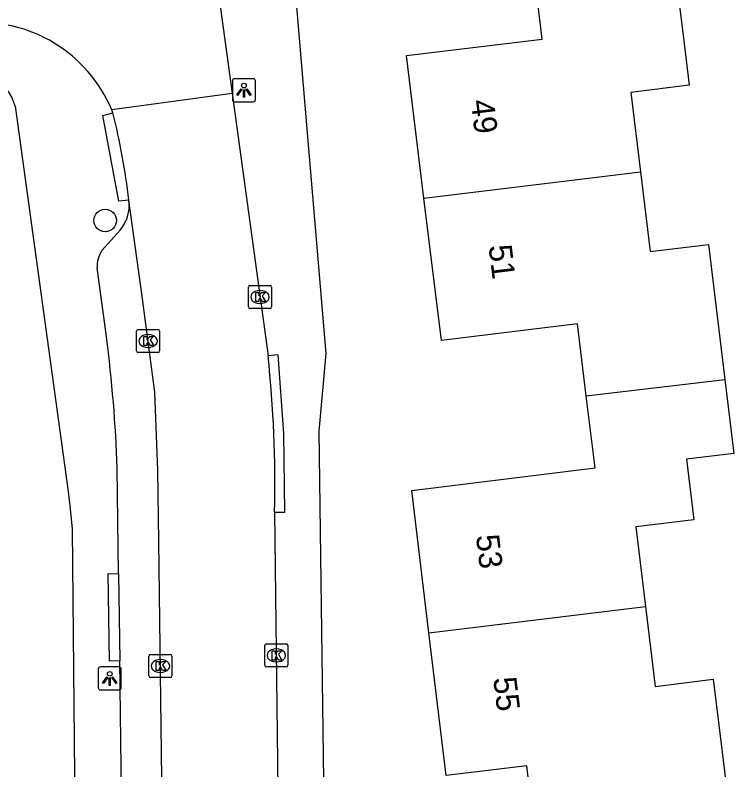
# Model space of a CAD drawing. Extents: x 163427 to 164190, y 380331 to 381641.
# Drawn here: x 163606.1 to 163637.18, y 380953.63 to 380986.28 of the extents above; entities that cross this region are included whole.
import ezdxf

# ---------------------------------------------------------------- set-up
doc = ezdxf.new("R2010")
doc.units = 0
for name, color, linetype in [('IMGEO_Boom', 7, 'Continuous'), ('IMGEO_Kolk', 7, 'Continuous'), ('IMGEO_Lichtpunt', 7, 'Continuous'), ('IMGEO_Pand', 7, 'Continuous'), ('IMGEO_Pand_nummerreeks', 7, 'Continuous'), ('IMGEO_Rijbaan_lokaal_open', 7, 'Continuous'), ('IMGEO_Voetpad_open', 7, 'Continuous')]:
    doc.layers.add(name, color=color, linetype=linetype)

msp = doc.modelspace()

# ---------------------------------------------------------------- linework, layer by layer
at = {"layer": 'IMGEO_Boom'}
msp.add_circle((163609.992, 380977.393), 0.489, dxfattribs=at)
at = {"layer": 'IMGEO_Kolk'}
for p, q in [((163616.186, 380973.658), (163616.186, 380974.51)), ((163616.261, 380974.584), (163617.113, 380974.584)), ((163616.674, 380974.364), (163616.699, 380974.364)), ((163617.187, 380974.51), (163617.187, 380973.658)), ((163616.697, 380973.804), (163616.672, 380973.804)), ((163617.113, 380973.584), (163616.261, 380973.584)), ((163611.422, 380972.68), (163612.274, 380972.68)), ((163611.347, 380971.754), (163611.347, 380972.606)), ((163611.835, 380972.46), (163611.86, 380972.46)), ((163612.348, 380972.606), (163612.348, 380971.754)), ((163612.274, 380971.68), (163611.422, 380971.68)), ((163611.858, 380971.9), (163611.833, 380971.9)), ((163616.892, 380958.156), (163616.892, 380959.008)), ((163616.967, 380959.082), (163617.819, 380959.082)), ((163617.893, 380959.008), (163617.893, 380958.156)), ((163611.956, 380958.623), (163612.808, 380958.623)), ((163617.38, 380958.862), (163617.405, 380958.862)), ((163611.881, 380957.697), (163611.881, 380958.549)), ((163612.369, 380958.403), (163612.394, 380958.403)), ((163612.882, 380958.549), (163612.882, 380957.697)), ((163617.403, 380958.302), (163617.378, 380958.302)), ((163617.819, 380958.082), (163616.967, 380958.082)), ((163612.808, 380957.623), (163611.956, 380957.623)), ((163612.392, 380957.843), (163612.367, 380957.843))]:
    msp.add_line(p, q, dxfattribs=at)
for points in [[(163616.186, 380973.658), (163616.186, 380974.51)], [(163616.261, 380974.584), (163617.113, 380974.584)], [(163616.507, 380974.284), (163616.63, 380974.284), (163616.63, 380974.133), (163616.76, 380974.284), (163616.924, 380974.284), (163616.778, 380974.133), (163616.931, 380973.884), (163616.779, 380973.884), (163616.694, 380974.048), (163616.63, 380973.981), (163616.63, 380973.884), (163616.507, 380973.884), (163616.507, 380974.284)], [(163617.187, 380974.51), (163617.187, 380973.658)], [(163617.113, 380973.584), (163616.261, 380973.584)], [(163611.422, 380972.68), (163612.274, 380972.68)], [(163611.347, 380971.754), (163611.347, 380972.606)], [(163611.668, 380972.38), (163611.791, 380972.38), (163611.791, 380972.229), (163611.921, 380972.38), (163612.085, 380972.38), (163611.939, 380972.229), (163612.092, 380971.98), (163611.94, 380971.98), (163611.855, 380972.144), (163611.791, 380972.077), (163611.791, 380971.98), (163611.668, 380971.98), (163611.668, 380972.38)], [(163612.348, 380972.606), (163612.348, 380971.754)], [(163612.274, 380971.68), (163611.422, 380971.68)], [(163616.892, 380958.156), (163616.892, 380959.008)], [(163616.967, 380959.082), (163617.819, 380959.082)], [(163617.893, 380959.008), (163617.893, 380958.156)], [(163611.956, 380958.623), (163612.808, 380958.623)], [(163617.213, 380958.782), (163617.336, 380958.782), (163617.336, 380958.631), (163617.466, 380958.782), (163617.63, 380958.782), (163617.484, 380958.631), (163617.637, 380958.382), (163617.485, 380958.382), (163617.4, 380958.546), (163617.336, 380958.479), (163617.336, 380958.382), (163617.213, 380958.382), (163617.213, 380958.782)], [(163611.881, 380957.697), (163611.881, 380958.549)], [(163612.202, 380958.323), (163612.325, 380958.323), (163612.325, 380958.172), (163612.455, 380958.323), (163612.619, 380958.323), (163612.473, 380958.172), (163612.626, 380957.923), (163612.474, 380957.923), (163612.389, 380958.087), (163612.325, 380958.02), (163612.325, 380957.923), (163612.202, 380957.923), (163612.202, 380958.323)], [(163612.882, 380958.549), (163612.882, 380957.697)], [(163617.819, 380958.082), (163616.967, 380958.082)], [(163612.808, 380957.623), (163611.956, 380957.623)]]:
    msp.add_lwpolyline(points, dxfattribs=at)
for centre, start, end in [((163616.263, 380974.508), 91.552, 178.448), ((163616.263, 380974.508), 91.552, 178.448), ((163617.111, 380974.508), 1.552, 88.448), ((163617.111, 380974.508), 1.552, 88.448), ((163616.263, 380973.66), 181.552, 268.448), ((163616.263, 380973.66), 181.552, 268.448), ((163617.111, 380973.66), 271.552, 358.448), ((163617.111, 380973.66), 271.552, 358.448), ((163611.424, 380972.604), 91.552, 178.448), ((163611.424, 380972.604), 91.552, 178.448), ((163612.272, 380972.604), 1.552, 88.448), ((163612.272, 380972.604), 1.552, 88.448), ((163611.424, 380971.756), 181.552, 268.448), ((163611.424, 380971.756), 181.552, 268.448), ((163612.272, 380971.756), 271.552, 358.448), ((163612.272, 380971.756), 271.552, 358.448), ((163616.969, 380959.006), 91.552, 178.448), ((163616.969, 380959.006), 91.552, 178.448), ((163617.817, 380959.006), 1.552, 88.448), ((163617.817, 380959.006), 1.552, 88.448), ((163611.958, 380958.547), 91.552, 178.448), ((163611.958, 380958.547), 91.552, 178.448), ((163612.806, 380958.547), 1.552, 88.448), ((163612.806, 380958.547), 1.552, 88.448), ((163616.969, 380958.158), 181.552, 268.448), ((163616.969, 380958.158), 181.552, 268.448), ((163617.817, 380958.158), 271.552, 358.448), ((163617.817, 380958.158), 271.552, 358.448), ((163611.958, 380957.699), 181.552, 268.448), ((163611.958, 380957.699), 181.552, 268.448), ((163612.806, 380957.699), 271.552, 358.448), ((163612.806, 380957.699), 271.552, 358.448)]:
    msp.add_arc(centre, 0.0765, start, end, dxfattribs=at)
for centre, major_axis, ratio, start_param, end_param in [((163616.673, 380974.084), (-0.387, 0.002), 0.722429, 4.712389, 7.853982), ((163616.698, 380974.084), (-0.39, 0.002), 0.717154, 1.570796, 4.712389), ((163611.834, 380972.18), (-0.387, 0.002), 0.722429, 4.712389, 7.853982), ((163611.859, 380972.18), (-0.39, 0.002), 0.717154, 1.570796, 4.712389), ((163617.379, 380958.582), (-0.387, 0.002), 0.722429, 4.712389, 7.853982), ((163617.404, 380958.582), (-0.39, 0.002), 0.717154, 1.570796, 4.712389), ((163612.368, 380958.123), (-0.387, 0.002), 0.722429, 4.712389, 7.853982), ((163612.393, 380958.123), (-0.39, 0.002), 0.717154, 1.570796, 4.712389)]:
    msp.add_ellipse(centre, major_axis=major_axis, ratio=ratio, start_param=start_param, end_param=end_param, dxfattribs=at)
at = {"layer": 'IMGEO_Lichtpunt'}
for p, q in [((163615.492, 380983.432), (163615.492, 380982.625)), ((163615.492, 380983.432), (163615.492, 380982.625)), ((163616.394, 380983.527), (163615.586, 380983.527)), ((163616.394, 380983.527), (163615.586, 380983.527)), ((163616.488, 380982.625), (163616.488, 380983.432)), ((163616.488, 380982.625), (163616.488, 380983.432)), ((163615.586, 380982.531), (163616.394, 380982.531)), ((163615.586, 380982.531), (163616.394, 380982.531)), ((163609.691, 380957.988), (163609.691, 380957.181)), ((163609.691, 380957.988), (163609.691, 380957.181)), ((163610.593, 380958.083), (163609.785, 380958.083)), ((163610.593, 380958.083), (163609.785, 380958.083)), ((163610.687, 380957.181), (163610.687, 380957.988)), ((163610.687, 380957.181), (163610.687, 380957.988)), ((163609.785, 380957.087), (163610.593, 380957.087)), ((163609.785, 380957.087), (163610.593, 380957.087))]:
    msp.add_line(p, q, dxfattribs=at)
for points in [[(163615.866, 380983.096), (163615.905, 380983.068), (163615.717, 380982.806), (163615.679, 380982.833), (163615.866, 380983.096)], [(163616.078, 380983.068), (163616.116, 380983.095), (163616.303, 380982.833), (163616.264, 380982.805), (163616.078, 380983.068)], [(163615.968, 380983.048), (163616.015, 380983.048), (163616.015, 380982.726), (163615.968, 380982.726), (163615.968, 380983.048)], [(163610.065, 380957.652), (163610.104, 380957.624), (163609.916, 380957.362), (163609.878, 380957.389), (163610.065, 380957.652)], [(163610.277, 380957.624), (163610.315, 380957.651), (163610.502, 380957.389), (163610.463, 380957.361), (163610.277, 380957.624)], [(163610.167, 380957.604), (163610.214, 380957.604), (163610.214, 380957.282), (163610.167, 380957.282), (163610.167, 380957.604)]]:
    msp.add_lwpolyline(points, dxfattribs=at)
for centre in [(163615.991, 380983.23), (163610.19, 380957.786)]:
    msp.add_circle(centre, 0.0994, dxfattribs=at)
for centre, start, end in [((163615.586, 380983.432), 90, 180), ((163615.586, 380983.432), 90, 180), ((163616.394, 380983.432), 0, 90), ((163616.394, 380983.432), 0, 90), ((163615.586, 380982.625), 180, 270), ((163615.586, 380982.625), 180, 270), ((163616.394, 380982.625), 270, 0), ((163616.394, 380982.625), 270, 360), ((163609.785, 380957.988), 90, 180), ((163609.785, 380957.988), 90, 180), ((163610.593, 380957.988), 0, 90), ((163610.593, 380957.988), 0, 90), ((163609.785, 380957.181), 180, 270), ((163609.785, 380957.181), 180, 270), ((163610.593, 380957.181), 270, 0), ((163610.593, 380957.181), 270, 360)]:
    msp.add_arc(centre, 0.0946, start, end, dxfattribs=at)
at = {"layer": 'IMGEO_Pand'}
for points in [[(163623.775, 380978.366), (163623.021, 380984.53), (163628.892, 380985.235), (163628.289, 380990.329), (163627.769, 380990.347), (163627.777, 380990.665)], [(163634.371, 380990.377), (163634.977, 380985.414), (163635.242, 380983.242), (163632.722, 380982.935), (163633.142, 380979.492)], [(163623.775, 380978.366), (163633.142, 380979.492)], [(163633.142, 380979.492), (163633.563, 380976.048), (163636.073, 380976.355), (163636.785, 380970.521)], [(163630.794, 380969.807), (163630.41, 380972.923), (163624.53, 380972.198), (163623.775, 380978.366)], [(163630.794, 380969.807), (163636.785, 380970.521)], [(163636.785, 380970.521), (163637.177, 380967.315), (163635.123, 380967.064), (163635.443, 380964.444), (163632.932, 380964.138), (163633.352, 380960.694)], [(163623.993, 380959.552), (163623.245, 380965.718), (163631.178, 380966.696), (163630.794, 380969.807)], [(163623.993, 380959.552), (163633.352, 380960.694)], [(163633.352, 380960.694), (163633.774, 380957.241), (163636.285, 380957.548), (163637.012, 380951.59)], [(163629.044, 380950.625), (163628.608, 380950.572), (163628.589, 380950.731), (163628.222, 380953.805), (163624.741, 380953.39), (163623.993, 380959.552)]]:
    msp.add_lwpolyline(points, dxfattribs=at)
at = {"layer": 'IMGEO_Rijbaan_lokaal_open'}
for points in [[(163613.059, 381000.578), (163613.138, 381000), (163615.411, 380983.425), (163615.484, 380982.891)], [(163615.484, 380982.891), (163610.277, 380982.177)], [(163615.484, 380982.891), (163617.035, 380971.535)], [(163610.326, 380982.053), (163610.277, 380982.177)], [(163612.784, 380925.796), (163612.316, 380963.521), (163612.276, 380966.585), (163612.142, 380969.964), (163611.579, 380974.223), (163611.021, 380978.28)], [(163617.315, 380964.783), (163617.464, 380952.783)]]:
    msp.add_lwpolyline(points, dxfattribs=at)
for centre, radius, start, end in [((163604.598, 380979.808), 6.153, 22.6416, 94.9028), ((163579.216, 380974.372), 32.044, 7.0051, 13.869), ((163565.899, 380966.033), 51.432, 358.6078, 6.1415)]:
    msp.add_arc(centre, radius, start, end, dxfattribs=at)
at = {"layer": 'IMGEO_Voetpad_open'}
for points in [[(163617.891, 380991.091), (163619.538, 380971.648), (163619.238, 380968.276), (163619.763, 380928.298)], [(163606.099, 380982.34), (163608.391, 380965.666), (163608.482, 380964.92), (163608.56, 380964.048), (163608.809, 380938.199), (163609.036, 380928.48)], [(163611.021, 380978.28), (163610.585, 380978.228), (163609.888, 380981.931), (163610.326, 380982.053)], [(163609.853, 380976.094), (163610.51, 380976.833)], [(163610.051, 380972.374), (163609.644, 380975.342)], [(163617.315, 380964.783), (163617.767, 380964.784), (163617.725, 380968.185), (163617.466, 380971.576), (163617.035, 380971.535)], [(163610.576, 380962.115), (163610.518, 380966.674)], [(163610.624, 380958.353), (163610.177, 380958.333), (163610.118, 380962.123), (163610.576, 380962.115)], [(163610.576, 380962.115), (163610.624, 380958.353)], [(163611.003, 380928.527), (163610.624, 380958.353)]]:
    msp.add_lwpolyline(points, dxfattribs=at)
for centre, radius, start, end in [((163604.011, 380981.772), 2.164, 15.2262, 99.4954), ((163609.325, 380978.065), 1.71, 313.8819, 7.2174), ((163610.868, 380975.407), 1.225, 145.8966, 183.0395), ((163545.326, 380964.202), 65.239, 2.1716, 7.19595)]:
    msp.add_arc(centre, radius, start, end, dxfattribs=at)

# ---------------------------------------------------------------- texts
at = {"layer": 'IMGEO_Pand_nummerreeks'}
for s, rotation, p in [('49', 276.9784, (163625.799, 380982.573)), ('51', 276.9763, (163626.567, 380976.294)), ('53', 276.919, (163626.021, 380963.759)), ('55', 276.9211, (163626.769, 380957.595))]:
    msp.add_text(s, height=1, rotation=rotation, dxfattribs=at).set_placement(p)

doc.saveas('drawing.dxf')
